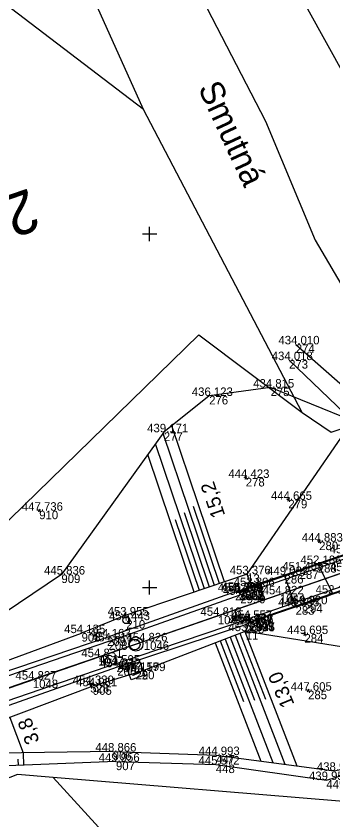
# Model space of a CAD drawing. Extents: x -776734 to -748832, y -1118122 to -976986.
# Drawn here: x -751218.9 to -751174.1, y -1114732.8 to -1114619.2 of the extents above; entities that cross this region are included whole.
import ezdxf

# ---------------------------------------------------------------- set-up
doc = ezdxf.new("R2010")
doc.units = 0
for name, color, linetype in [('KM_Hranice parcel', 7, 'Continuous'), ('KM_Pop  PČ popisy', 7, 'Continuous'), ('Level 61 Křížky', 7, 'Continuous'), ('OSA', 7, 'Continuous'), ('SŽG Vrstva 1', 7, 'Continuous'), ('SŽG Vrstva 17', 7, 'Continuous'), ('SŽG Vrstva 18', 7, 'Continuous'), ('SŽG Vrstva 33', 7, 'Continuous'), ('SŽG Vrstva 4', 7, 'Continuous'), ('SŽG Vrstva 48', 7, 'Continuous'), ('SŽG Vrstva 49', 7, 'Continuous'), ('SŽG Vrstva 51', 7, 'Continuous'), ('SŽG Vrstva 53', 7, 'Continuous'), ('SŽG Vrstva 60', 7, 'Continuous'), ('SŽG Vrstva 61', 7, 'Continuous'), ('SŽG Vrstva 7', 7, 'Continuous')]:
    doc.layers.add(name, color=color, linetype=linetype)

msp = doc.modelspace()

# ---------------------------------------------------------------- linework, layer by layer
at = {"layer": 'KM_Hranice parcel'}
for p, q in [((-751200.87, -1114632.4), (-751233.34, -1114607.59)), ((-751178.42, -1114675.26), (-751200.87, -1114632.4))]:
    msp.add_line(p, q, dxfattribs=at)
for points in [[(-751248.93, -1114484.17), (-751256.66, -1114493), (-751183.62, -1114634.05), (-751176.58, -1114650.88), (-751162.9, -1114674.22)], [(-751200.87, -1114632.4), (-751208.25, -1114615.92), (-751218.22, -1114600.09), (-751226.53, -1114583.17), (-751268.49, -1114506.51)], [(-751118.39, -1114659.47), (-751153.69, -1114640.78), (-751166.28, -1114630.46), (-751169.7, -1114632.51), (-751219.15, -1114543.3), (-751235.21, -1114511.41)], [(-751236.9, -1114707.02), (-751193.03, -1114664.28), (-751178.42, -1114675.26)], [(-751178.42, -1114675.26), (-751174.34, -1114678.03), (-751162.9, -1114674.22)], [(-751138.42, -1114748.17), (-751151.05, -1114751.02), (-751162.24, -1114725.26), (-751172.58, -1114730.25), (-751213.65, -1114726.85)], [(-751213.65, -1114726.85), (-751218.67, -1114726.44), (-751268.46, -1114745.82)], [(-751030.74, -1114928.73), (-751090.34, -1114861.83), (-751168.12, -1114776.69), (-751213.65, -1114726.85)]]:
    msp.add_lwpolyline(points, dxfattribs=at)
at = {"layer": 'Level 61 Křížky'}
for p, q in [((-751200, -1114650), (-751200, -1114649)), ((-751201, -1114650), (-751199, -1114650)), ((-751200, -1114651), (-751200, -1114650)), ((-751200, -1114700), (-751200, -1114699)), ((-751201, -1114700), (-751199, -1114700)), ((-751200, -1114701), (-751200, -1114700))]:
    msp.add_line(p, q, dxfattribs=at)
at = {"layer": 'OSA'}
msp.add_line((-751221.2426, -1114714.6428), (-750912.9148, -1114608.268), dxfattribs=at)
msp.add_circle((-751201.9436, -1114707.9845), 1, dxfattribs=at)
at = {"layer": 'SŽG Vrstva 1'}
msp.add_lwpolyline([(-751049.798, -1114655.49), (-751059.246, -1114658.755), (-751068.733, -1114662.026), (-751078.259, -1114665.311), (-751087.386, -1114668.46), (-751094.716, -1114670.988), (-751098.18, -1114672.185), (-751107.899, -1114675.542), (-751117.566, -1114678.875), (-751127.151, -1114682.181), (-751136.66, -1114685.456), (-751145.831, -1114688.627), (-751153.169, -1114691.158), (-751162.606, -1114694.412), (-751172.056, -1114697.672), (-751181.572, -1114700.954), (-751190.356, -1114703.987), (-751200.827, -1114707.603), (-751207.289, -1114709.832), (-751216.509, -1114713.014), (-751226.434, -1114716.437)], dxfattribs=at)
at = {"layer": 'SŽG Vrstva 17'}
for points in [[(-751142.673, -1114685.146), (-751163.635, -1114692.354), (-751187.36, -1114700.537)], [(-751141.251, -1114689.537), (-751162.016, -1114696.742), (-751185.869, -1114704.919)]]:
    msp.add_lwpolyline(points, dxfattribs=at)
at = {"layer": 'SŽG Vrstva 18'}
for p, q in [((-751176.227, -1114696.67), (-751174.085, -1114700.864)), ((-751180.926, -1114698.222), (-751185.664, -1114699.79)), ((-751179.366, -1114702.637), (-751180.926, -1114698.222)), ((-751185.664, -1114699.79), (-751187.351, -1114700.583)), ((-751179.366, -1114702.637), (-751185.916, -1114704.887))]:
    msp.add_line(p, q, dxfattribs=at)
for points in [[(-751047.485, -1114652.852), (-751074.245, -1114662.097), (-751099.037, -1114670.633), (-751120.593, -1114678.106), (-751141.938, -1114685.464), (-751163.608, -1114692.915), (-751187.181, -1114701.023)], [(-751046.217, -1114656.195), (-751073.081, -1114665.441), (-751097.909, -1114674.024), (-751119.627, -1114681.519), (-751140.891, -1114688.815), (-751162.437, -1114696.278), (-751186.019, -1114704.426)], [(-751142.792, -1114685.118), (-751163.784, -1114692.357), (-751187.386, -1114700.477)], [(-751142.793, -1114685.119), (-751163.784, -1114692.356), (-751187.386, -1114700.477)], [(-751142.776, -1114685.241), (-751163.709, -1114692.446), (-751187.351, -1114700.583)], [(-751141.364, -1114689.506), (-751162.365, -1114696.76), (-751185.916, -1114704.887)], [(-751141.333, -1114689.609), (-751162.305, -1114696.864), (-751185.867, -1114704.985)], [(-751141.334, -1114689.6), (-751162.302, -1114696.872), (-751185.866, -1114704.984)], [(-751187.181, -1114701.023), (-751187.386, -1114700.477), (-751187.386, -1114700.477), (-751187.351, -1114700.583), (-751187.181, -1114701.023)], [(-751186.019, -1114704.426), (-751185.867, -1114704.985), (-751185.866, -1114704.984), (-751185.916, -1114704.887), (-751186.019, -1114704.426)]]:
    msp.add_lwpolyline(points, dxfattribs=at)
for centre, major_axis, ratio, start_param, end_param in [((-751176.0594, -1114696.183), (5.5, 1.8483), 0.07046622, 4.65824536, 6.26516351), ((-751176.3206, -1114696.4155), (5.1206, 1.8734), 0.04972493, 3.57616307, 4.71247116), ((-751175.1042, -1114700.8188), (4.529, 1.7835), 0.08697304, 3.45422073, 4.90501118)]:
    msp.add_ellipse(centre, major_axis=major_axis, ratio=ratio, start_param=start_param, end_param=end_param, dxfattribs=at)
at = {"layer": 'SŽG Vrstva 33'}
for p, q in [((-751201.835, -1114712.2367), (-751202.161, -1114711.2913)), ((-751201.3623, -1114712.0736), (-751202.3076, -1114712.3997))]:
    msp.add_line(p, q, dxfattribs=at)
msp.add_lwpolyline([(-751200.7266, -1114712.3833), (-751202.6173, -1114713.0354), (-751203.2694, -1114711.1447), (-751201.3787, -1114710.4926), (-751200.7266, -1114712.3833)], dxfattribs=at)
at = {"layer": 'SŽG Vrstva 4'}
for p, q in [((-751205.795, -1114707.603), (-751187.181, -1114701.023)), ((-751204.677, -1114710.75), (-751186.019, -1114704.426))]:
    msp.add_line(p, q, dxfattribs=at)
for points in [[(-751047.485, -1114652.852), (-751074.245, -1114662.097), (-751099.037, -1114670.633), (-751120.593, -1114678.106), (-751141.938, -1114685.464), (-751163.608, -1114692.915), (-751187.181, -1114701.023)], [(-751046.217, -1114656.195), (-751073.081, -1114665.441), (-751097.909, -1114674.024), (-751119.627, -1114681.519), (-751140.891, -1114688.815), (-751162.437, -1114696.278), (-751186.019, -1114704.426)], [(-751187.894, -1114700.58), (-751206.028, -1114707.041), (-751231.235, -1114715.596), (-751249.544, -1114721.971), (-751267.723, -1114728.471), (-751285.298, -1114734.541), (-751305.686, -1114741.509), (-751323.628, -1114747.668), (-751344.164, -1114754.785), (-751362.443, -1114761.123), (-751382.646, -1114767.996), (-751419.827, -1114780.907), (-751439.841, -1114787.752), (-751459.648, -1114794.565), (-751479.262, -1114801.395), (-751499.563, -1114808.301), (-751517.656, -1114814.613), (-751524.467, -1114817.135), (-751524.911, -1114817.646)], [(-751187.894, -1114700.58), (-751187.351, -1114700.583), (-751187.181, -1114701.023)], [(-751186.455, -1114705.269), (-751185.916, -1114704.887), (-751186.019, -1114704.426)], [(-751186.455, -1114705.269), (-751204.57, -1114711.262), (-751229.26, -1114719.967), (-751248.511, -1114726.389), (-751266.031, -1114732.591), (-751283.828, -1114738.73), (-751304.211, -1114745.766), (-751322.374, -1114751.898), (-751342.612, -1114758.897), (-751360.965, -1114765.168), (-751381.114, -1114772.121), (-751418.537, -1114784.997), (-751438.613, -1114791.912), (-751458.172, -1114798.656), (-751477.814, -1114805.419), (-751497.901, -1114812.476), (-751516.513, -1114818.688), (-751522.385, -1114820.606), (-751523.195, -1114820.521)], [(-751205.795, -1114707.603), (-751230.97, -1114716.264), (-751249.417, -1114722.675), (-751267.451, -1114728.869), (-751285.106, -1114734.872), (-751305.56, -1114741.936), (-751323.346, -1114748.135), (-751343.956, -1114755.234), (-751362.406, -1114761.583), (-751382.455, -1114768.543), (-751419.68, -1114781.407), (-751439.787, -1114788.305), (-751459.372, -1114795.057), (-751479.147, -1114801.881), (-751499.337, -1114808.873), (-751517.572, -1114815.159), (-751524.911, -1114817.646)], [(-751204.677, -1114710.75), (-751229.564, -1114719.281), (-751248.527, -1114725.936), (-751266.247, -1114732.037), (-751284.071, -1114738.15), (-751304.213, -1114745.084), (-751322.473, -1114751.338), (-751342.638, -1114758.269), (-751361.135, -1114764.639), (-751381.339, -1114771.707), (-751418.714, -1114784.623), (-751438.728, -1114791.466), (-751458.255, -1114798.22), (-751477.955, -1114804.997), (-751498.184, -1114811.907), (-751516.629, -1114818.238), (-751523.195, -1114820.521)]]:
    msp.add_lwpolyline(points, dxfattribs=at)
at = {"layer": 'SŽG Vrstva 48'}
for p, q in [((-751189.418, -1114699.201), (-751196.867, -1114677.15)), ((-751190.839, -1114699.681), (-751198.095, -1114678.2)), ((-751192.26, -1114700.161), (-751199.173, -1114679.696)), ((-751193.682, -1114700.641), (-751200.251, -1114681.192)), ((-751190.129, -1114699.441), (-751193.809, -1114688.545)), ((-751191.55, -1114699.921), (-751195.092, -1114689.435)), ((-751192.971, -1114700.401), (-751196.342, -1114690.423)), ((-751189.3236, -1114707.2747), (-751182.5969, -1114724.7466)), ((-751188.6236, -1114707.0052), (-751185.1868, -1114715.9322)), ((-751187.9237, -1114706.7358), (-751180.9029, -1114724.9718)), ((-751187.2238, -1114706.4663), (-751183.6398, -1114715.7754)), ((-751186.5239, -1114706.1968), (-751179.2089, -1114725.197)), ((-751190.7234, -1114707.8136), (-751184.2909, -1114724.5214)), ((-751190.0235, -1114707.5442), (-751186.7337, -1114716.0891)), ((-751219.7519, -1114718.3548), (-751217.877, -1114723.3522)), ((-751218.531, -1114725.1591), (-751218.5669, -1114724.2605)), ((-751217.7816, -1114725.1292), (-751217.8526, -1114723.3518))]:
    msp.add_line(p, q, dxfattribs=at)
at = {"layer": 'SŽG Vrstva 49'}
for p, q in [((-751186.22, -1114698.121), (-751171.305, -1114676.437)), ((-751186.1823, -1114684.6096), (-751186.6317, -1114684.3904)), ((-751186.2974, -1114684.2753), (-751186.5166, -1114684.7247)), ((-751180.1633, -1114687.7016), (-751180.6127, -1114687.4824)), ((-751180.2784, -1114687.3673), (-751180.4976, -1114687.8167)), ((-751215.3842, -1114689.2405), (-751215.8338, -1114689.0215)), ((-751215.4995, -1114688.9062), (-751215.7185, -1114689.3558)), ((-751175.8033, -1114693.6096), (-751176.2527, -1114693.3904)), ((-751175.9184, -1114693.2753), (-751176.1376, -1114693.7247)), ((-751203.477, -1114703.95), (-751209.62, -1114706.435)), ((-751186.41, -1114706.153), (-751159.892, -1114710.39)), ((-751231.525, -1114714.481), (-751209.62, -1114706.435)), ((-751177.8853, -1114706.6816), (-751178.3347, -1114706.4624)), ((-751178.0004, -1114706.3473), (-751178.2196, -1114706.7967)), ((-751177.3703, -1114714.6866), (-751177.8197, -1114714.4674)), ((-751177.4854, -1114714.3523), (-751177.7046, -1114714.8017))]:
    msp.add_line(p, q, dxfattribs=at)
for points in [[(-751159.892, -1114710.39), (-751159.564, -1114697.887), (-751162.611, -1114687.691), (-751171.305, -1114676.437), (-751182.896, -1114671.724), (-751191.58, -1114672.907), (-751197.985, -1114678.047), (-751212.472, -1114698.152), (-751234.949, -1114713.279), (-751244.9, -1114718.575)], [(-751185.664, -1114699.79), (-751186.22, -1114698.121), (-751203.477, -1114703.95)], [(-751185.916, -1114704.887), (-751179.366, -1114702.637), (-751180.926, -1114698.222), (-751185.664, -1114699.79)], [(-751185.916, -1114704.887), (-751186.41, -1114706.153), (-751201.101, -1114711.809)], [(-751201.101, -1114711.809), (-751208.027, -1114713.956), (-751228.322, -1114721.57), (-751240.07, -1114724.297)], [(-751205.217, -1114723.182), (-751227.836, -1114723.486), (-751240.236, -1114725.654)], [(-751205.217, -1114723.182), (-751190.613, -1114723.681), (-751173.898, -1114725.903), (-751163.172, -1114723.646)], [(-751204.754, -1114724.609), (-751190.638, -1114725.023), (-751175.014, -1114727.21), (-751163.172, -1114723.646)], [(-751204.754, -1114724.609), (-751227.195, -1114725.505), (-751238.195, -1114726.494), (-751253.205, -1114735.378), (-751297.853, -1114756.709), (-751332.903, -1114772.385), (-751375.498, -1114786.511), (-751400.696, -1114793.558), (-751443.206, -1114803.356), (-751482.539, -1114812.284)]]:
    msp.add_lwpolyline(points, dxfattribs=at)
at = {"layer": 'SŽG Vrstva 51'}
for points in [[(-751179.332, -1114665.61), (-751169.189, -1114674.547), (-751160.093, -1114686.607), (-751155.976, -1114695.63), (-751150.02, -1114707.804), (-751142.251, -1114727.926)], [(-751180.281, -1114667.838), (-751171.305, -1114676.437), (-751162.611, -1114687.691), (-751158.117, -1114696.777), (-751151.768, -1114708.954), (-751144.608, -1114729.118)]]:
    msp.add_lwpolyline(points, dxfattribs=at)
at = {"layer": 'SŽG Vrstva 53'}
for points in [[(-751615.07, -1114840.52), (-751596.62, -1114835), (-751572.02, -1114827.5), (-751551.31, -1114808.23), (-751526.51, -1114811.39), (-751501.68, -1114801.88), (-751460.63, -1114785.23), (-751418.82, -1114768.72), (-751390.21, -1114757.9), (-751377.2, -1114753.63), (-751337.18, -1114740.99), (-751293.44, -1114727.24), (-751276.39, -1114722.19), (-751236.9, -1114707.02), (-751193.03, -1114664.28), (-751178.42, -1114675.26), (-751174.34, -1114678.03), (-751162.9, -1114674.22), (-751118.39, -1114659.47), (-751098.21, -1114652.66), (-751091.59, -1114651.24)], [(-751047.63, -1114693.52), (-751057.9, -1114691.02), (-751081.52, -1114685.27), (-751134.08, -1114703.51), (-751142.83, -1114706.54), (-751153.31, -1114710.17), (-751137.57, -1114746.06), (-751139.06, -1114746.27), (-751138.42, -1114748.17), (-751151.05, -1114751.02), (-751162.24, -1114725.26), (-751172.58, -1114730.25), (-751213.65, -1114726.85), (-751218.67, -1114726.44), (-751268.46, -1114745.82), (-751307.93, -1114762.77), (-751323.57, -1114769.49), (-751347.57, -1114777.14), (-751364.44, -1114782.53), (-751398.43, -1114791.82)]]:
    msp.add_lwpolyline(points, dxfattribs=at)
at = {"layer": 'SŽG Vrstva 60'}
for p, q in [((-751179.332, -1114665.61), (-751179.332, -1114665.61)), ((-751180.281, -1114667.838), (-751180.281, -1114667.838)), ((-751182.896, -1114671.724), (-751182.896, -1114671.724)), ((-751191.58, -1114672.907), (-751191.58, -1114672.907)), ((-751197.985, -1114678.047), (-751197.985, -1114678.047)), ((-751186.407, -1114684.5), (-751186.407, -1114684.5)), ((-751180.388, -1114687.592), (-751180.388, -1114687.592)), ((-751215.609, -1114689.131), (-751215.609, -1114689.131)), ((-751176.028, -1114693.5), (-751176.028, -1114693.5)), ((-751176.227, -1114696.67), (-751176.227, -1114696.67)), ((-751212.472, -1114698.152), (-751212.472, -1114698.152)), ((-751186.22, -1114698.121), (-751186.22, -1114698.121)), ((-751178.786, -1114697.568), (-751178.786, -1114697.568)), ((-751180.926, -1114698.222), (-751180.926, -1114698.222)), ((-751185.664, -1114699.79), (-751185.664, -1114699.79)), ((-751187.894, -1114700.58), (-751187.894, -1114700.58)), ((-751187.386, -1114700.477), (-751187.386, -1114700.477)), ((-751187.386, -1114700.477), (-751187.386, -1114700.477)), ((-751187.36, -1114700.537), (-751187.36, -1114700.537)), ((-751187.351, -1114700.583), (-751187.351, -1114700.583)), ((-751187.181, -1114701.023), (-751187.181, -1114701.023)), ((-751181.572, -1114700.954), (-751181.572, -1114700.954)), ((-751174.085, -1114700.864), (-751174.085, -1114700.864)), ((-751179.366, -1114702.637), (-751179.366, -1114702.637)), ((-751178.209, -1114702.362), (-751178.209, -1114702.362)), ((-751203.477, -1114703.95), (-751203.477, -1114703.95)), ((-751203.297, -1114704.599), (-751203.297, -1114704.599)), ((-751190.356, -1114703.987), (-751190.356, -1114703.987)), ((-751186.019, -1114704.426), (-751186.019, -1114704.426)), ((-751185.916, -1114704.887), (-751185.916, -1114704.887)), ((-751185.869, -1114704.919), (-751185.869, -1114704.919)), ((-751185.867, -1114704.985), (-751185.867, -1114704.985)), ((-751185.866, -1114704.984), (-751185.866, -1114704.984)), ((-751186.455, -1114705.269), (-751186.455, -1114705.269)), ((-751186.41, -1114706.153), (-751186.41, -1114706.153)), ((-751209.62, -1114706.435), (-751209.62, -1114706.435)), ((-751206.028, -1114707.041), (-751206.028, -1114707.041)), ((-751178.11, -1114706.572), (-751178.11, -1114706.572)), ((-751205.795, -1114707.603), (-751205.795, -1114707.603)), ((-751200.827, -1114707.603), (-751200.827, -1114707.603)), ((-751207.289, -1114709.832), (-751207.289, -1114709.832)), ((-751204.677, -1114710.75), (-751204.677, -1114710.75)), ((-751204.57, -1114711.262), (-751204.57, -1114711.262)), ((-751201.998, -1114711.764), (-751201.998, -1114711.764)), ((-751201.101, -1114711.809), (-751201.101, -1114711.809)), ((-751216.509, -1114713.014), (-751216.509, -1114713.014)), ((-751208.405, -1114713.632), (-751208.405, -1114713.632)), ((-751208.027, -1114713.956), (-751208.027, -1114713.956)), ((-751177.595, -1114714.577), (-751177.595, -1114714.577)), ((-751205.217, -1114723.182), (-751205.217, -1114723.182)), ((-751190.613, -1114723.681), (-751190.613, -1114723.681)), ((-751204.754, -1114724.609), (-751204.754, -1114724.609)), ((-751190.638, -1114725.023), (-751190.638, -1114725.023)), ((-751175.014, -1114727.21), (-751175.014, -1114727.21))]:
    msp.add_line(p, q, dxfattribs=at)
at = {"layer": 'SŽG Vrstva 7'}
for p, q in [((-751203.2497, -1114704.5827), (-751203.3443, -1114704.6153)), ((-751207.9324, -1114713.4689), (-751208.8776, -1114713.7951)), ((-751208.2419, -1114714.1046), (-751208.5681, -1114713.1594))]:
    msp.add_line(p, q, dxfattribs=at)
for centre, radius in [((-751203.297, -1114704.599), 0.5), ((-751202.1081, -1114708.0449), 0.75)]:
    msp.add_circle(centre, radius, dxfattribs=at)

# ---------------------------------------------------------------- texts
at = {"layer": 'KM_Pop  PČ popisy'}
msp.add_text('Smutná', height=3.4, rotation=295, dxfattribs=at).set_placement((-751193.201, -1114629.377))
at = {"layer": 'OSA'}
msp.add_text('21,6', height=6, rotation=199.034988, dxfattribs=at).set_placement((-751217.0028, -1114643.4866))
at = {"layer": 'SŽG Vrstva 48'}
for s, rotation, p in [('15,2', 108.663733, (-751189.287, -1114689.762)), ('13,0', 112.427811, (-751179.4874, -1114716.4847)), ('3,8', 110.564398, (-751215.544, -1114721.7156))]:
    msp.add_text(s, height=2, rotation=rotation, dxfattribs=at).set_placement(p)
at = {"layer": 'SŽG Vrstva 60'}
for s, p in [('274', (-751179.332, -1114666.81)), ('273', (-751180.281, -1114669.038)), ('275', (-751182.896, -1114672.924)), ('276', (-751191.58, -1114674.107)), ('277', (-751197.985, -1114679.247)), ('278', (-751186.407, -1114685.7)), ('279', (-751180.388, -1114688.792)), ('910', (-751215.609, -1114690.331)), ('280', (-751176.028, -1114694.7)), ('288', (-751176.227, -1114697.87)), ('909', (-751212.472, -1114699.352)), ('13', (-751186.22, -1114699.321)), ('287', (-751178.786, -1114698.768)), ('286', (-751180.926, -1114699.422)), ('3000', (-751187.386, -1114701.677)), ('3001', (-751187.386, -1114701.677)), ('14', (-751185.664, -1114700.99)), ('204', (-751187.894, -1114701.78)), ('3002', (-751187.351, -1114701.783)), ('2998', (-751187.36, -1114701.737)), ('2999', (-751187.181, -1114702.223)), ('1044', (-751181.572, -1114702.154)), ('283', (-751179.366, -1114703.837)), ('294', (-751178.209, -1114703.562)), ('1', (-751203.477, -1114705.15)), ('210', (-751203.297, -1114705.799)), ('1045', (-751190.356, -1114705.187)), ('2996', (-751186.019, -1114705.626)), ('2993', (-751185.916, -1114706.087)), ('2997', (-751185.869, -1114706.119)), ('2995', (-751185.867, -1114706.185)), ('2994', (-751185.866, -1114706.184)), ('205', (-751186.455, -1114706.469)), ('11', (-751186.41, -1114707.353)), ('908', (-751209.62, -1114707.635)), ('209', (-751206.028, -1114708.241)), ('284', (-751178.11, -1114707.772)), ('208', (-751205.795, -1114708.803)), ('1046', (-751200.827, -1114708.803)), ('1047', (-751207.289, -1114711.032)), ('207', (-751204.677, -1114711.95)), ('206', (-751204.57, -1114712.462)), ('220', (-751201.998, -1114712.964)), ('9', (-751201.101, -1114713.009)), ('1048', (-751216.509, -1114714.214)), ('528', (-751208.405, -1114714.832)), ('905', (-751208.027, -1114715.156)), ('285', (-751177.595, -1114715.777)), ('906', (-751205.217, -1114724.382)), ('447', (-751190.613, -1114724.881)), ('907', (-751204.754, -1114725.809)), ('448', (-751190.638, -1114726.223)), ('449', (-751175.014, -1114728.41))]:
    msp.add_text(s, height=1.2, dxfattribs=at).set_placement(p)
at = {"layer": 'SŽG Vrstva 61'}
for s, p in [('434.010', (-751181.783, -1114665.61)), ('434.018', (-751182.7347, -1114667.838)), ('434.815', (-751185.3521, -1114671.724)), ('436.123', (-751194.0319, -1114672.907)), ('439.171', (-751200.3424, -1114678.047)), ('444.423', (-751188.8589, -1114684.5)), ('444.665', (-751182.8441, -1114687.592)), ('447.736', (-751218.0609, -1114689.131)), ('444.883', (-751178.4799, -1114693.5)), ('450.499', (-751174.5317, -1114695.15)), ('452.186', (-751178.6789, -1114696.67)), ('445.836', (-751214.9239, -1114698.152)), ('453.376', (-751188.6719, -1114698.121)), ('449.033', (-751183.3779, -1114698.222)), ('451.465', (-751181.2421, -1114697.568)), ('454.822', (-751174.5042, -1114697.672)), ('454.505', (-751189.8421, -1114700.477)), ('454.206', (-751189.8379, -1114700.477)), ('455.743', (-751189.8119, -1114700.537)), ('453.806', (-751188.1159, -1114699.79)), ('454.235', (-751190.3501, -1114700.58)), ('454.234', (-751189.802, -1114700.583)), ('454.568', (-751189.6347, -1114701.023)), ('454.822', (-751184.0202, -1114700.954)), ('452.163', (-751176.5369, -1114700.864)), ('448.895', (-751181.8221, -1114702.637)), ('450.820', (-751180.66, -1114702.362)), ('453.955', (-751205.9331, -1114703.95)), ('454.443', (-751205.7489, -1114704.599)), ('454.818', (-751192.8097, -1114703.987)), ('454.557', (-751188.4709, -1114704.426)), ('454.486', (-751188.3189, -1114704.985)), ('454.187', (-751188.3179, -1114704.984)), ('455.722', (-751188.3172, -1114704.919)), ('454.211', (-751188.2734, -1114704.887)), ('454.238', (-751188.9087, -1114705.269)), ('453.894', (-751188.861, -1114706.153)), ('454.135', (-751212.0761, -1114706.435)), ('454.163', (-751208.4799, -1114707.041)), ('449.695', (-751180.5661, -1114706.572)), ('454.611', (-751208.1524, -1114707.603)), ('454.826', (-751203.2789, -1114707.603)), ('454.831', (-751209.6464, -1114709.832)), ('454.595', (-751207.1331, -1114710.75)), ('454.312', (-751207.0182, -1114711.262)), ('454.159', (-751204.4517, -1114711.764)), ('454.179', (-751203.5547, -1114711.809)), ('454.827', (-751218.9609, -1114713.014)), ('454.330', (-751210.856, -1114713.632)), ('454.061', (-751210.3844, -1114713.956)), ('447.605', (-751180.0511, -1114714.577)), ('448.866', (-751207.6689, -1114723.182)), ('444.993', (-751193.0649, -1114723.681)), ('449.956', (-751207.2059, -1114724.609)), ('445.572', (-751193.0862, -1114725.023)), ('438.968', (-751176.3517, -1114725.903)), ('439.953', (-751177.4659, -1114727.21))]:
    msp.add_text(s, height=1.2, dxfattribs=at).set_placement(p)

doc.saveas('drawing.dxf')
